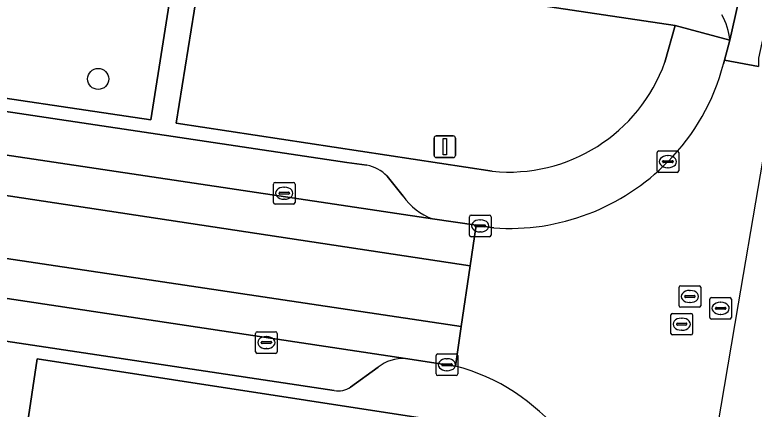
# Model space of a CAD drawing. Extents: x 163008 to 163854, y 382777 to 383982.
# Drawn here: x 163712.99 to 163747.26, y 383182.42 to 383200.7 of the extents above; entities that cross this region are included whole.
import ezdxf

# ---------------------------------------------------------------- set-up
doc = ezdxf.new("R2010")
doc.units = 0
for name, color, linetype in [('IMGEO_Boom', 7, 'Continuous'), ('IMGEO_Groenvoorziening', 7, 'Continuous'), ('IMGEO_Kolk', 7, 'Continuous'), ('IMGEO_Lichtmast', 7, 'Continuous'), ('IMGEO_Parkeervlak_open', 7, 'Continuous'), ('IMGEO_Rijbaan_lokaal_gesloten', 7, 'Continuous'), ('IMGEO_Rijbaan_lokaal_open', 7, 'Continuous'), ('IMGEO_Rioolput', 7, 'Continuous'), ('IMGEO_Voetpad_open', 7, 'Continuous')]:
    doc.layers.add(name, color=color, linetype=linetype)

msp = doc.modelspace()

# ---------------------------------------------------------------- linework, layer by layer
at = {"layer": 'IMGEO_Boom'}
msp.add_circle((163716.849, 383197.726), 0.489, dxfattribs=at)
at = {"layer": 'IMGEO_Groenvoorziening'}
msp.add_lwpolyline([(163719.297, 383195.827), (163720.527, 383203.663), (163710.287, 383205.219), (163709.093, 383197.343)], close=True, dxfattribs=at)
for points in [[(163743.595, 383200.199), (163731.871, 383201.957), (163731.009, 383202.086), (163721.723, 383203.479), (163720.466, 383195.673), (163735.119, 383193.446)], [(163743.123, 383198.503), (163743.595, 383200.199)], [(163732.787, 383181.871), (163714.024, 383184.749), (163713.242, 383179.484), (163727.245, 383177.372), (163737.821, 383175.776)]]:
    msp.add_lwpolyline(points, dxfattribs=at)
msp.add_arc((163735.872, 383201.118), 7.708, 264.3978, 340.1723, dxfattribs=at)
at = {"layer": 'IMGEO_Kolk'}
for p, q in [((163742.758, 383193.466), (163742.758, 383194.318)), ((163742.833, 383194.392), (163743.685, 383194.392)), ((163743.246, 383194.172), (163743.271, 383194.172)), ((163743.759, 383194.318), (163743.759, 383193.466)), ((163743.017, 383193.886), (163743.017, 383193.898)), ((163743.455, 383193.849), (163743.057, 383193.849)), ((163743.06, 383193.935), (163743.458, 383193.935)), ((163743.501, 383193.898), (163743.501, 383193.886)), ((163743.685, 383193.392), (163742.833, 383193.392)), ((163743.269, 383193.612), (163743.244, 383193.612)), ((163724.975, 383192.004), (163724.975, 383192.856)), ((163725.05, 383192.93), (163725.902, 383192.93)), ((163725.463, 383192.71), (163725.488, 383192.71)), ((163725.976, 383192.856), (163725.976, 383192.004)), ((163725.234, 383192.424), (163725.234, 383192.436)), ((163725.672, 383192.387), (163725.274, 383192.387)), ((163725.277, 383192.473), (163725.675, 383192.473)), ((163725.718, 383192.436), (163725.718, 383192.424)), ((163725.486, 383192.15), (163725.461, 383192.15)), ((163725.902, 383191.93), (163725.05, 383191.93)), ((163734.059, 383190.489), (163734.059, 383191.341)), ((163734.134, 383191.415), (163734.986, 383191.415)), ((163735.06, 383191.341), (163735.06, 383190.489)), ((163734.547, 383191.195), (163734.572, 383191.195)), ((163734.318, 383190.909), (163734.318, 383190.921)), ((163734.756, 383190.872), (163734.358, 383190.872)), ((163734.361, 383190.958), (163734.759, 383190.958)), ((163734.802, 383190.921), (163734.802, 383190.909)), ((163734.986, 383190.415), (163734.134, 383190.415)), ((163734.57, 383190.635), (163734.545, 383190.635)), ((163724.15, 383185.084), (163724.15, 383185.936)), ((163724.225, 383186.01), (163725.077, 383186.01)), ((163725.151, 383185.936), (163725.151, 383185.084)), ((163724.409, 383185.504), (163724.409, 383185.516)), ((163724.452, 383185.553), (163724.85, 383185.553)), ((163724.638, 383185.79), (163724.663, 383185.79)), ((163724.893, 383185.516), (163724.893, 383185.504)), ((163724.847, 383185.467), (163724.449, 383185.467)), ((163724.661, 383185.23), (163724.636, 383185.23)), ((163725.077, 383185.01), (163724.225, 383185.01)), ((163732.514, 383184.055), (163732.514, 383184.907)), ((163732.589, 383184.981), (163733.441, 383184.981)), ((163733.515, 383184.907), (163733.515, 383184.055)), ((163732.773, 383184.475), (163732.773, 383184.487)), ((163732.816, 383184.524), (163733.214, 383184.524)), ((163733.002, 383184.761), (163733.027, 383184.761)), ((163733.257, 383184.487), (163733.257, 383184.475)), ((163733.211, 383184.438), (163732.813, 383184.438)), ((163733.025, 383184.201), (163733, 383184.201)), ((163733.441, 383183.981), (163732.589, 383183.981))]:
    msp.add_line(p, q, dxfattribs=at)
for points in [[(163742.758, 383193.466), (163742.758, 383194.318)], [(163742.833, 383194.392), (163743.685, 383194.392)], [(163743.759, 383194.318), (163743.759, 383193.466)], [(163743.685, 383193.392), (163742.833, 383193.392)], [(163724.975, 383192.004), (163724.975, 383192.856)], [(163725.05, 383192.93), (163725.902, 383192.93)], [(163725.976, 383192.856), (163725.976, 383192.004)], [(163725.902, 383191.93), (163725.05, 383191.93)], [(163734.059, 383190.489), (163734.059, 383191.341)], [(163734.134, 383191.415), (163734.986, 383191.415)], [(163735.06, 383191.341), (163735.06, 383190.489)], [(163734.986, 383190.415), (163734.134, 383190.415)], [(163724.15, 383185.084), (163724.15, 383185.936)], [(163724.225, 383186.01), (163725.077, 383186.01)], [(163725.151, 383185.936), (163725.151, 383185.084)], [(163725.077, 383185.01), (163724.225, 383185.01)], [(163732.514, 383184.055), (163732.514, 383184.907)], [(163732.589, 383184.981), (163733.441, 383184.981)], [(163733.515, 383184.907), (163733.515, 383184.055)], [(163733.441, 383183.981), (163732.589, 383183.981)]]:
    msp.add_lwpolyline(points, dxfattribs=at)
for centre, radius, start, end in [((163742.835, 383194.316), 0.0765, 91.552, 178.448), ((163742.835, 383194.316), 0.0765, 91.552, 178.448), ((163743.683, 383194.316), 0.0765, 1.552, 88.448), ((163743.683, 383194.316), 0.0765, 1.552, 88.448), ((163743.057, 383193.895), 0.0403, 85.8775, 175.7526), ((163743.054, 383193.885), 0.0366, 178.938, 274.7102), ((163743.458, 383193.892), 0.043, 264.8664, 352.4533), ((163743.462, 383193.897), 0.0386, 1.7309, 96.639), ((163742.835, 383193.468), 0.0765, 181.552, 268.448), ((163742.835, 383193.468), 0.0765, 181.552, 268.448), ((163743.683, 383193.468), 0.0765, 271.552, 358.448), ((163743.683, 383193.468), 0.0765, 271.552, 358.448), ((163725.052, 383192.854), 0.0765, 91.552, 178.448), ((163725.052, 383192.854), 0.0765, 91.552, 178.448), ((163725.9, 383192.854), 0.0765, 1.552, 88.448), ((163725.9, 383192.854), 0.0765, 1.552, 88.448), ((163725.274, 383192.433), 0.0403, 85.8775, 175.7526), ((163725.271, 383192.423), 0.0366, 178.938, 274.7102), ((163725.675, 383192.43), 0.043, 264.8664, 352.4533), ((163725.679, 383192.435), 0.0386, 1.7309, 96.639), ((163725.052, 383192.006), 0.0765, 181.552, 268.448), ((163725.052, 383192.006), 0.0765, 181.552, 268.448), ((163725.9, 383192.006), 0.0765, 271.552, 358.448), ((163725.9, 383192.006), 0.0765, 271.552, 358.448), ((163734.136, 383191.339), 0.0765, 91.552, 178.448), ((163734.136, 383191.339), 0.0765, 91.552, 178.448), ((163734.984, 383191.339), 0.0765, 1.552, 88.448), ((163734.984, 383191.339), 0.0765, 1.552, 88.448), ((163734.358, 383190.918), 0.0403, 85.8775, 175.7526), ((163734.355, 383190.908), 0.0366, 178.938, 274.7102), ((163734.759, 383190.915), 0.043, 264.8664, 352.4533), ((163734.763, 383190.92), 0.0386, 1.7309, 96.639), ((163734.136, 383190.491), 0.0765, 181.552, 268.448), ((163734.136, 383190.491), 0.0765, 181.552, 268.448), ((163734.984, 383190.491), 0.0765, 271.552, 358.448), ((163734.984, 383190.491), 0.0765, 271.552, 358.448), ((163724.227, 383185.934), 0.0765, 91.552, 178.448), ((163724.227, 383185.934), 0.0765, 91.552, 178.448), ((163725.075, 383185.934), 0.0765, 1.552, 88.448), ((163725.075, 383185.934), 0.0765, 1.552, 88.448), ((163724.449, 383185.513), 0.0403, 85.8775, 175.7526), ((163724.446, 383185.503), 0.0366, 178.938, 274.7102), ((163724.85, 383185.51), 0.043, 264.8664, 352.4533), ((163724.854, 383185.515), 0.0386, 1.7309, 96.639), ((163724.227, 383185.086), 0.0765, 181.552, 268.448), ((163724.227, 383185.086), 0.0765, 181.552, 268.448), ((163725.075, 383185.086), 0.0765, 271.552, 358.448), ((163725.075, 383185.086), 0.0765, 271.552, 358.448), ((163732.591, 383184.905), 0.0765, 91.552, 178.448), ((163732.591, 383184.905), 0.0765, 91.552, 178.448), ((163733.439, 383184.905), 0.0765, 1.552, 88.448), ((163733.439, 383184.905), 0.0765, 1.552, 88.448), ((163732.813, 383184.484), 0.0403, 85.8775, 175.7526), ((163733.218, 383184.486), 0.0386, 1.7309, 96.639), ((163732.81, 383184.474), 0.0366, 178.938, 274.7102), ((163733.214, 383184.481), 0.043, 264.8664, 352.4533), ((163732.591, 383184.057), 0.0765, 181.552, 268.448), ((163732.591, 383184.057), 0.0765, 181.552, 268.448), ((163733.439, 383184.057), 0.0765, 271.552, 358.448), ((163733.439, 383184.057), 0.0765, 271.552, 358.448)]:
    msp.add_arc(centre, radius, start, end, dxfattribs=at)
for centre, major_axis, ratio, start_param, end_param in [((163743.245, 383193.892), (-0.387, 0.002), 0.722429, 4.712389, 7.853982), ((163743.27, 383193.892), (-0.39, 0.002), 0.717154, 1.570796, 4.712389), ((163725.462, 383192.43), (-0.387, 0.002), 0.722429, 4.712389, 7.853982), ((163725.487, 383192.43), (-0.39, 0.002), 0.717154, 1.570796, 4.712389), ((163734.546, 383190.915), (-0.387, 0.002), 0.722429, 4.712389, 7.853982), ((163734.571, 383190.915), (-0.39, 0.002), 0.717154, 1.570796, 4.712389), ((163724.637, 383185.51), (-0.387, 0.002), 0.722429, 4.712389, 7.853982), ((163724.662, 383185.51), (-0.39, 0.002), 0.717154, 1.570796, 4.712389), ((163733.001, 383184.481), (-0.387, 0.002), 0.722429, 4.712389, 7.853982), ((163733.026, 383184.481), (-0.39, 0.002), 0.717154, 1.570796, 4.712389)]:
    msp.add_ellipse(centre, major_axis=major_axis, ratio=ratio, start_param=start_param, end_param=end_param, dxfattribs=at)
at = {"layer": 'IMGEO_Lichtmast'}
for p, q in [((163732.42, 383194.184), (163732.42, 383194.984)), ((163732.42, 383194.984), (163732.42, 383194.184)), ((163732.52, 383195.084), (163733.31, 383195.084)), ((163733.31, 383195.084), (163732.52, 383195.084)), ((163733.41, 383194.984), (163733.41, 383194.184)), ((163733.41, 383194.184), (163733.41, 383194.984)), ((163733.31, 383194.084), (163732.52, 383194.084)), ((163732.52, 383194.084), (163733.31, 383194.084))]:
    msp.add_line(p, q, dxfattribs=at)
msp.add_lwpolyline([(163732.84, 383194.959), (163732.99, 383194.959), (163732.99, 383194.209), (163732.84, 383194.209), (163732.84, 383194.959)], dxfattribs=at)
for centre, start, end in [((163732.52, 383194.984), 90, 180), ((163732.52, 383194.984), 90, 180), ((163733.31, 383194.984), 0, 90), ((163733.31, 383194.984), 360, 90), ((163732.52, 383194.184), 180, 270), ((163732.52, 383194.184), 180, 270), ((163733.31, 383194.184), 270, 0), ((163733.31, 383194.184), 270, 0)]:
    msp.add_arc(centre, 0.1, start, end, dxfattribs=at)
at = {"layer": 'IMGEO_Parkeervlak_open'}
for points in [[(163746.129, 383199.515), (163749.343, 383213.808), (163748.578, 383213.231), (163746.98, 383212.152)], [(163729.304, 383193.723), (163728.371, 383193.855), (163683.358, 383200.592)], [(163680.106, 383199.055), (163681.322, 383198.871), (163732.344, 383191.24)], [(163730.985, 383192.293), (163730.24, 383193.218)], [(163731.089, 383184.778), (163680.418, 383192.402), (163679.168, 383192.59)], [(163682.217, 383190.134), (163727.793, 383183.29)], [(163728.55, 383183.447), (163729.827, 383184.371)]]:
    msp.add_lwpolyline(points, dxfattribs=at)
for centre, radius, start, end in [((163743.342, 383199.291), 2.796, 4.6021, 30.2217), ((163729.02, 383192.077), 1.67, 43.0853, 80.2184), ((163733.343, 383193.932), 2.872, 214.8126, 249.6479), ((163731.021, 383182.83), 1.949, 87.9903, 127.7591), ((163727.982, 383184.28), 1.008, 259.1644, 304.2694)]:
    msp.add_arc(centre, radius, start, end, dxfattribs=at)
at = {"layer": 'IMGEO_Rijbaan_lokaal_gesloten'}
for points in [[(163681.073, 383197.092), (163734.101, 383189.06), (163734.379, 383190.942), (163732.344, 383191.24), (163681.322, 383198.871)], [(163680.667, 383194.179), (163680.418, 383192.402), (163731.089, 383184.778), (163733.408, 383184.421), (163733.682, 383186.255)]]:
    msp.add_lwpolyline(points, close=True, dxfattribs=at)
at = {"layer": 'IMGEO_Rijbaan_lokaal_open'}
for points in [[(163744.099, 383172.988), (163746.534, 383187.298), (163750.175, 383208.693), (163762.268, 383247.208), (163762.179, 383247.236), (163761.396, 383247.481), (163750.285, 383211.692), (163747.459, 383198.683), (163747.459, 383198.309), (163745.883, 383198.594), (163745.839, 383198.43)], [(163749.343, 383213.808), (163746.129, 383199.515), (163745.883, 383198.594), (163747.459, 383198.309)], [(163735.19, 383190.82), (163734.379, 383190.942), (163734.101, 383189.06), (163733.682, 383186.255), (163733.408, 383184.421)]]:
    msp.add_lwpolyline(points, dxfattribs=at)
msp.add_lwpolyline([(163733.682, 383186.255), (163734.101, 383189.06), (163681.073, 383197.092), (163680.667, 383194.179)], close=True, dxfattribs=at)
for centre, radius, start, end in [((163736.18, 383200.919), 9.975, 315.2111, 345.5497), ((163735.9, 383201.089), 10.293, 266.0456, 315.6397), ((163731.017, 383175.33), 9.401, 2.82, 75.2632)]:
    msp.add_arc(centre, radius, start, end, dxfattribs=at)
at = {"layer": 'IMGEO_Rioolput'}
for p, q in [((163743.778, 383187.218), (163743.778, 383188.07)), ((163743.853, 383188.144), (163744.705, 383188.144)), ((163744.266, 383187.924), (163744.291, 383187.924)), ((163744.779, 383188.07), (163744.779, 383187.218)), ((163744.037, 383187.638), (163744.037, 383187.65)), ((163744.475, 383187.601), (163744.077, 383187.601)), ((163744.08, 383187.687), (163744.478, 383187.687)), ((163744.521, 383187.65), (163744.521, 383187.638)), ((163745.278, 383187.595), (163746.13, 383187.595)), ((163744.289, 383187.364), (163744.264, 383187.364)), ((163745.203, 383186.669), (163745.203, 383187.521)), ((163745.691, 383187.375), (163745.716, 383187.375)), ((163746.204, 383187.521), (163746.204, 383186.669)), ((163744.705, 383187.144), (163743.853, 383187.144)), ((163745.462, 383187.089), (163745.462, 383187.101)), ((163745.9, 383187.052), (163745.502, 383187.052)), ((163745.505, 383187.138), (163745.903, 383187.138)), ((163745.946, 383187.101), (163745.946, 383187.089)), ((163743.401, 383185.935), (163743.401, 383186.787)), ((163743.476, 383186.861), (163744.328, 383186.861)), ((163743.889, 383186.641), (163743.914, 383186.641)), ((163744.402, 383186.787), (163744.402, 383185.935)), ((163746.13, 383186.595), (163745.278, 383186.595)), ((163745.714, 383186.815), (163745.689, 383186.815)), ((163743.66, 383186.355), (163743.66, 383186.367)), ((163744.098, 383186.318), (163743.7, 383186.318)), ((163743.703, 383186.404), (163744.101, 383186.404)), ((163744.144, 383186.367), (163744.144, 383186.355)), ((163744.328, 383185.861), (163743.476, 383185.861)), ((163743.912, 383186.081), (163743.887, 383186.081))]:
    msp.add_line(p, q, dxfattribs=at)
for points in [[(163743.778, 383187.218), (163743.778, 383188.07)], [(163743.853, 383188.144), (163744.705, 383188.144)], [(163744.779, 383188.07), (163744.779, 383187.218)], [(163745.278, 383187.595), (163746.13, 383187.595)], [(163745.203, 383186.669), (163745.203, 383187.521)], [(163746.204, 383187.521), (163746.204, 383186.669)], [(163744.705, 383187.144), (163743.853, 383187.144)], [(163743.401, 383185.935), (163743.401, 383186.787)], [(163743.476, 383186.861), (163744.328, 383186.861)], [(163744.402, 383186.787), (163744.402, 383185.935)], [(163746.13, 383186.595), (163745.278, 383186.595)], [(163744.328, 383185.861), (163743.476, 383185.861)]]:
    msp.add_lwpolyline(points, dxfattribs=at)
for centre, radius, start, end in [((163743.855, 383188.068), 0.0765, 91.552, 178.448), ((163743.855, 383188.068), 0.0765, 91.552, 178.448), ((163744.703, 383188.068), 0.0765, 1.552, 88.448), ((163744.703, 383188.068), 0.0765, 1.552, 88.448), ((163744.077, 383187.647), 0.0403, 85.8775, 175.7526), ((163744.074, 383187.637), 0.0366, 178.938, 274.7102), ((163744.478, 383187.644), 0.043, 264.8664, 352.4533), ((163744.482, 383187.649), 0.0386, 1.7309, 96.639), ((163745.28, 383187.519), 0.0765, 91.552, 178.448), ((163745.28, 383187.519), 0.0765, 91.552, 178.448), ((163746.128, 383187.519), 0.0765, 1.552, 88.448), ((163746.128, 383187.519), 0.0765, 1.552, 88.448), ((163743.855, 383187.22), 0.0765, 181.552, 268.448), ((163743.855, 383187.22), 0.0765, 181.552, 268.448), ((163744.703, 383187.22), 0.0765, 271.552, 358.448), ((163744.703, 383187.22), 0.0765, 271.552, 358.448), ((163745.502, 383187.098), 0.0403, 85.8775, 175.7526), ((163745.499, 383187.088), 0.0366, 178.938, 274.7102), ((163745.903, 383187.095), 0.043, 264.8664, 352.4533), ((163745.907, 383187.1), 0.0386, 1.7309, 96.639), ((163743.478, 383186.785), 0.0765, 91.552, 178.448), ((163743.478, 383186.785), 0.0765, 91.552, 178.448), ((163744.326, 383186.785), 0.0765, 1.552, 88.448), ((163744.326, 383186.785), 0.0765, 1.552, 88.448), ((163745.28, 383186.671), 0.0765, 181.552, 268.448), ((163745.28, 383186.671), 0.0765, 181.552, 268.448), ((163746.128, 383186.671), 0.0765, 271.552, 358.448), ((163746.128, 383186.671), 0.0765, 271.552, 358.448), ((163743.7, 383186.364), 0.0403, 85.8775, 175.7526), ((163743.697, 383186.354), 0.0366, 178.938, 274.7102), ((163744.101, 383186.361), 0.043, 264.8664, 352.4533), ((163744.105, 383186.366), 0.0386, 1.7309, 96.639), ((163743.478, 383185.937), 0.0765, 181.552, 268.448), ((163743.478, 383185.937), 0.0765, 181.552, 268.448), ((163744.326, 383185.937), 0.0765, 271.552, 358.448), ((163744.326, 383185.937), 0.0765, 271.552, 358.448)]:
    msp.add_arc(centre, radius, start, end, dxfattribs=at)
for centre, major_axis, ratio, start_param, end_param in [((163744.265, 383187.644), (-0.387, 0.002), 0.722429, 4.712389, 7.853982), ((163744.29, 383187.644), (-0.39, 0.002), 0.717154, 1.570796, 4.712389), ((163745.69, 383187.095), (-0.387, 0.002), 0.722429, 4.712389, 7.853982), ((163745.715, 383187.095), (-0.39, 0.002), 0.717154, 1.570796, 4.712389), ((163743.888, 383186.361), (-0.387, 0.002), 0.722429, 4.712389, 7.853982), ((163743.913, 383186.361), (-0.39, 0.002), 0.717154, 1.570796, 4.712389)]:
    msp.add_ellipse(centre, major_axis=major_axis, ratio=ratio, start_param=start_param, end_param=end_param, dxfattribs=at)
at = {"layer": 'IMGEO_Voetpad_open'}
for points in [[(163769.893, 383326.177), (163769.499, 383324.801), (163770.567, 383324.38), (163755.953, 383277.521), (163754.924, 383277.842), (163754.006, 383274.978), (163755.058, 383274.65), (163740.422, 383227.724), (163739.427, 383228.092), (163738.824, 383228.28), (163737.827, 383225.141), (163737.075, 383222.823), (163736.559, 383221.231), (163734.582, 383215.132), (163733.637, 383215.442), (163732.536, 383208.301), (163732.248, 383205.552), (163731.871, 383201.957), (163743.595, 383200.199), (163746.129, 383199.515)], [(163735.119, 383193.446), (163720.466, 383195.673), (163721.723, 383203.479), (163731.009, 383202.086), (163731.871, 383201.957), (163732.248, 383205.552)], [(163683.358, 383200.592), (163728.371, 383193.855), (163729.304, 383193.723)], [(163745.839, 383198.43), (163745.883, 383198.594), (163746.129, 383199.515), (163743.595, 383200.199), (163743.123, 383198.503)], [(163730.24, 383193.218), (163730.985, 383192.293)], [(163732.344, 383191.24), (163734.379, 383190.942), (163735.19, 383190.82)], [(163727.793, 383183.29), (163682.217, 383190.134)], [(163713.242, 383179.484), (163714.024, 383184.749), (163732.787, 383181.871)], [(163733.408, 383184.421), (163731.089, 383184.778)], [(163729.827, 383184.371), (163728.55, 383183.447)]]:
    msp.add_lwpolyline(points, dxfattribs=at)
msp.add_lwpolyline([(163719.297, 383195.827), (163709.093, 383197.343), (163710.287, 383205.219), (163720.527, 383203.663)], close=True, dxfattribs=at)
for centre, radius, start, end in [((163743.342, 383199.291), 2.796, 4.6021, 30.2217), ((163735.872, 383201.118), 7.708, 264.3978, 340.1723), ((163736.18, 383200.919), 9.975, 315.2111, 345.5497), ((163735.9, 383201.089), 10.293, 266.0456, 315.6397), ((163729.02, 383192.077), 1.67, 43.0853, 80.2184), ((163733.343, 383193.932), 2.872, 214.8126, 249.6479), ((163731.021, 383182.83), 1.949, 87.9903, 127.7591), ((163731.017, 383175.33), 9.401, 2.82, 75.2632), ((163727.982, 383184.28), 1.008, 259.1644, 304.2694)]:
    msp.add_arc(centre, radius, start, end, dxfattribs=at)

doc.saveas('drawing.dxf')
